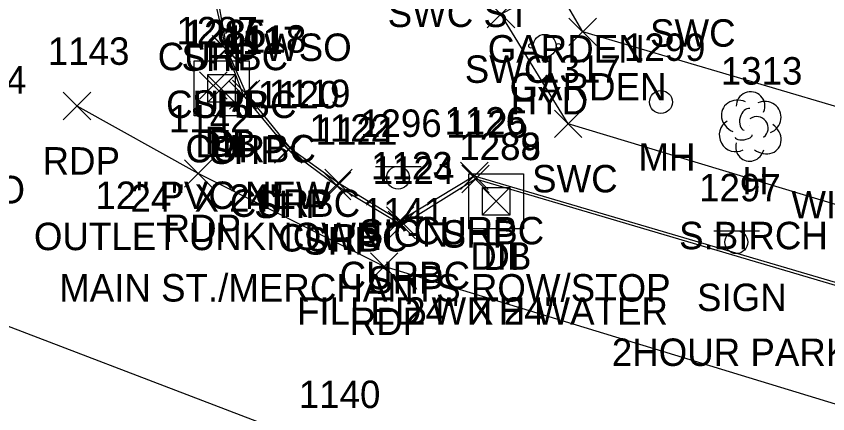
# Model space of a CAD drawing. Extents: x 1462668 to 1465147, y 550359 to 557351.
# Drawn here: x 1464628.9 to 1464688, y 552470.8 to 552499.8 of the extents above; entities that cross this region are included whole.
import ezdxf

# ---------------------------------------------------------------- set-up
doc = ezdxf.new("R2010")
doc.units = 0
for name, color, linetype in [('D_A', 7, 'Continuous'), ('D_C', 7, 'Continuous'), ('D_I', 7, 'Continuous'), ('D_TIC', 7, 'Continuous'), ('DS', 7, 'Continuous'), ('L_A', 7, 'Continuous'), ('L_C', 7, 'Continuous'), ('L_I', 7, 'Continuous'), ('L_TIC', 7, 'Continuous'), ('LAPB', 7, 'Continuous'), ('LTD', 7, 'Continuous'), ('P_A', 7, 'Continuous'), ('P_I', 7, 'Continuous'), ('P_TIC', 7, 'Continuous'), ('PET', 7, 'Continuous'), ('PRC', 7, 'Continuous'), ('PSP', 7, 'Continuous'), ('R_A', 7, 'Continuous'), ('R_I', 7, 'Continuous'), ('R_TIC', 7, 'Continuous'), ('RC', 7, 'Continuous'), ('RSW', 7, 'Continuous'), ('S_A', 7, 'Continuous'), ('S_C', 7, 'Continuous'), ('S_I', 7, 'Continuous'), ('SSGN', 7, 'Continuous'), ('U_A', 7, 'Continuous'), ('U_I', 7, 'Continuous'), ('UUMH', 7, 'Continuous'), ('UWFH', 7, 'Continuous')]:
    doc.layers.add(name, color=color, linetype=linetype)

msp = doc.modelspace()

# ---------------------------------------------------------------- linework, layer by layer
at = {"layer": 'D_TIC'}
for points in [[(1464642.223, 552493.767), (1464644.223, 552495.767)], [(1464644.223, 552493.767), (1464642.223, 552495.767)], [(1464642.802, 552493.522), (1464644.802, 552495.522)], [(1464644.802, 552493.522), (1464642.802, 552495.522)], [(1464662.853, 552485.336), (1464664.853, 552487.336)], [(1464664.853, 552485.336), (1464662.853, 552487.336)]]:
    msp.add_lwpolyline(points, dxfattribs=at)
at = {"layer": 'DS'}
for p, q in [((1464641.825, 552496.561), (1464645.825, 552496.561)), ((1464641.825, 552492.561), (1464641.825, 552496.561)), ((1464645.825, 552496.561), (1464645.825, 552492.561)), ((1464642.825, 552493.561), (1464642.825, 552495.561)), ((1464642.825, 552495.561), (1464644.825, 552495.561)), ((1464644.825, 552495.561), (1464644.825, 552493.561)), ((1464643.83, 552494.563), (1464643.83, 552494.563)), ((1464643.83, 552494.563), (1464643.83, 552494.563)), ((1464644.825, 552493.561), (1464642.825, 552493.561)), ((1464645.825, 552492.561), (1464641.825, 552492.561)), ((1464661.847, 552488.325), (1464665.847, 552488.325)), ((1464661.847, 552484.325), (1464661.847, 552488.325)), ((1464665.847, 552488.325), (1464665.847, 552484.325)), ((1464662.847, 552485.325), (1464662.847, 552487.325)), ((1464662.847, 552487.325), (1464664.847, 552487.325)), ((1464664.847, 552487.325), (1464664.847, 552485.325)), ((1464663.852, 552486.326), (1464663.852, 552486.326)), ((1464663.852, 552486.326), (1464663.852, 552486.326)), ((1464664.847, 552485.325), (1464662.847, 552485.325)), ((1464665.847, 552484.325), (1464661.847, 552484.325))]:
    msp.add_line(p, q, dxfattribs=at)
at = {"layer": 'L_TIC'}
for points in [[(1464669.152, 552497.676), (1464671.152, 552499.676)], [(1464671.152, 552497.676), (1464669.152, 552499.676)]]:
    msp.add_lwpolyline(points, dxfattribs=at)
at = {"layer": 'LAPB'}
msp.add_lwpolyline([(1464718.311, 552483.565), (1464695.5, 552491.204), (1464670.152, 552498.676), (1464668.56, 552501.44)], dxfattribs=at)
at = {"layer": 'LTD'}
msp.add_line((1464682.347, 552491.834), (1464682.347, 552491.834), dxfattribs=at)
msp.add_line((1464682.347, 552491.834), (1464682.347, 552491.834), dxfattribs=at)
msp.add_arc((1464682.393, 552493.268), 1.047, 335.52715, 180.95627, dxfattribs=at)
for centre, major_axis, ratio, start_param, end_param in [((1464681.555, 552492.501), (1.21, -0.512), 0.895232, 1.570796, 4.712389), ((1464683.388, 552492.417), (-1.141, -0.483), 0.949671, 1.570796, 4.712389), ((1464682.138, 552492.292), (-0.208, -0.792), 0.645439, 3.141593, 6.283185), ((1464682.847, 552491.667), (-0.5, 0.667), 0.989748, 3.141593, 6.283185), ((1464681.264, 552491.125), (0.584, -1.042), 0.959034, 3.141593, 6.283185), ((1464683.347, 552491.001), (-1.09, 0.792), 0.841452, 1.570796, 4.712389), ((1464681.889, 552491.084), (-0.625, -0.083), 0.423636, 0, 3.141593), ((1464682.347, 552490.334), (0.265, 1.061), 0.942809, 1.570796, 4.712389)]:
    msp.add_ellipse(centre, major_axis=major_axis, ratio=ratio, start_param=start_param, end_param=end_param, dxfattribs=at)
at = {"layer": 'P_TIC'}
for points in [[(1464643.133, 552496.411), (1464645.133, 552498.411)], [(1464645.133, 552496.411), (1464643.133, 552498.411)], [(1464644.397, 552493.053), (1464646.397, 552495.053)], [(1464646.397, 552493.053), (1464644.397, 552495.053)], [(1464632.286, 552492.273), (1464634.286, 552494.273)], [(1464634.286, 552492.273), (1464632.286, 552494.273)], [(1464647.672, 552489.102), (1464649.672, 552491.102)], [(1464649.672, 552489.102), (1464647.672, 552491.102)], [(1464641.114, 552487.353), (1464643.114, 552489.353)], [(1464643.114, 552487.353), (1464641.114, 552489.353)], [(1464651.246, 552486.443), (1464653.246, 552488.443)], [(1464653.246, 552486.443), (1464651.246, 552488.443)], [(1464661.34, 552486.953), (1464663.34, 552488.953)], [(1464663.34, 552486.953), (1464661.34, 552488.953)], [(1464655.969, 552483.6), (1464657.969, 552485.6)], [(1464657.969, 552483.6), (1464655.969, 552485.6)], [(1464654.677, 552480.574), (1464656.677, 552482.574)], [(1464656.677, 552480.574), (1464654.677, 552482.574)]]:
    msp.add_lwpolyline(points, dxfattribs=at)
at = {"layer": 'PET'}
msp.add_lwpolyline([(1464759.12, 552450.503), (1464738.815, 552456.804), (1464699.17, 552468.321), (1464655.677, 552481.574), (1464642.114, 552488.353), (1464633.286, 552493.273)], dxfattribs=at)
at = {"layer": 'PRC'}
msp.add_lwpolyline([(1464765.595, 552433.51), (1464734.737, 552442.747), (1464692.599, 552455.37), (1464651.668, 552468.26), (1464619.249, 552480.644)], dxfattribs=at)
at = {"layer": 'PSP'}
msp.add_lwpolyline([(1464650.522, 552512.551), (1464643.648, 552509.949), (1464643.288, 552506.811), (1464643.368, 552500.834), (1464644.133, 552497.411), (1464645.397, 552494.053), (1464648.672, 552490.102), (1464652.246, 552487.443), (1464656.969, 552484.6), (1464662.34, 552487.953), (1464696.464, 552477.877), (1464733.473, 552466.932), (1464744.351, 552464.746), (1464754.99, 552461.434)], dxfattribs=at)
at = {"layer": 'R_TIC'}
for points in [[(1464663.195, 552498.959), (1464665.195, 552500.959)], [(1464665.195, 552498.959), (1464663.195, 552500.959)], [(1464643.198, 552496.394), (1464645.198, 552498.394)], [(1464645.198, 552496.394), (1464643.198, 552498.394)], [(1464644.612, 552493.161), (1464646.612, 552495.161)], [(1464646.612, 552493.161), (1464644.612, 552495.161)], [(1464668.102, 552490.976), (1464670.102, 552492.976)], [(1464670.102, 552490.976), (1464668.102, 552492.976)], [(1464647.838, 552489.193), (1464649.838, 552491.193)], [(1464649.838, 552489.193), (1464647.838, 552491.193)], [(1464661.253, 552487.189), (1464663.253, 552489.189)], [(1464663.253, 552487.189), (1464661.253, 552489.189)], [(1464651.357, 552486.667), (1464653.357, 552488.667)], [(1464653.357, 552486.667), (1464651.357, 552488.667)], [(1464655.847, 552483.922), (1464657.847, 552485.922)], [(1464657.847, 552483.922), (1464655.847, 552485.922)]]:
    msp.add_lwpolyline(points, dxfattribs=at)
at = {"layer": 'RC'}
msp.add_lwpolyline([(1464650.664, 552512.422), (1464643.873, 552509.82), (1464643.404, 552506.783), (1464643.586, 552500.881), (1464644.198, 552497.394), (1464645.612, 552494.161), (1464648.838, 552490.193), (1464652.357, 552487.667), (1464656.847, 552484.922), (1464662.253, 552488.189), (1464696.305, 552478.146), (1464733.624, 552467.159), (1464744.218, 552465.259), (1464754.798, 552461.811)], dxfattribs=at)
at = {"layer": 'RSW'}
msp.add_lwpolyline([(1464728.045, 552474.346), (1464722.059, 552476.092), (1464695.994, 552483.871), (1464669.102, 552491.976), (1464664.195, 552499.959), (1464675.769, 552506.179), (1464677.7, 552502.593), (1464684.928, 552506.628), (1464682.577, 552509.889), (1464689.047, 552513.023), (1464689.809, 552511.219), (1464698.36, 552507.497), (1464707.199, 552511.162)], dxfattribs=at)
at = {"layer": 'SSGN'}
for p, q in [((1464655.044, 552488.875), (1464658.377, 552488.875)), ((1464656.691, 552488.042), (1464656.691, 552488.042)), ((1464679.703, 552484.181), (1464683.037, 552484.181)), ((1464681.35, 552483.348), (1464681.35, 552483.348))]:
    msp.add_line(p, q, dxfattribs=at)
for centre in [(1464656.691, 552488.042), (1464681.35, 552483.348)]:
    msp.add_circle(centre, 0.833, dxfattribs=at)
at = {"layer": 'UUMH'}
for p, q in [((1464675.856, 552493.561), (1464675.856, 552493.561)), ((1464676.69, 552493.561), (1464676.69, 552493.561))]:
    msp.add_line(p, q, dxfattribs=at)
msp.add_circle((1464675.856, 552493.561), 0.833, dxfattribs=at)
at = {"layer": 'UWFH'}
msp.add_line((1464667.386, 552497.662), (1464667.386, 552497.662), dxfattribs=at)
for centre, radius in [((1464667.386, 552497.662), 0.833), ((1464666.386, 552497.662), 0.167), ((1464668.386, 552497.662), 0.167), ((1464667.386, 552496.662), 0.167)]:
    msp.add_circle(centre, radius, dxfattribs=at)

# ---------------------------------------------------------------- texts
at = {"layer": 'D_A'}
for s, p in [('DIB', (1464641.904, 552489.522)), ('P', (1464642.601, 552489.767)), ('DI', (1464642.885, 552489.563)), ('DIB', (1464661.955, 552481.336)), ('DI', (1464662.908, 552481.326))]:
    msp.add_text(s, height=2, dxfattribs=at).set_placement(p)
at = {"layer": 'D_C'}
for s, p in [('12" PVC NEW', (1464634.625, 552485.767)), ('24" X 24"', (1464637.184, 552485.563)), ('OUTLET UNKNOWN', (1464630.144, 552482.767)), ('FILLED WITH WATER', (1464649.326, 552477.336)), ('24" X 24"', (1464657.207, 552477.326))]:
    msp.add_text(s, height=2, dxfattribs=at).set_placement(p)
at = {"layer": 'D_I'}
for s, p in [('1287', (1464640.53, 552497.767)), ('1286', (1464641.054, 552497.522)), ('1285', (1464641.137, 552497.563)), ('1289', (1464661.152, 552489.336)), ('1288', (1464661.159, 552489.326))]:
    msp.add_text(s, height=2, dxfattribs=at).set_placement(p)
at = {"layer": 'L_A'}
for s, p in [('GARDEN', (1464663.229, 552496.44)), ('GARDEN', (1464664.821, 552493.676)), ('H', (1464681.78, 552486.834))]:
    msp.add_text(s, height=2, dxfattribs=at).set_placement(p)
at = {"layer": 'L_C'}
for s, p in [('WITH PARK BENCH', (1464685.369, 552485.083)), ('S.BIRCH', (1464677.181, 552482.834))]:
    msp.add_text(s, height=2, dxfattribs=at).set_placement(p)
at = {"layer": 'L_I'}
msp.add_text('1313', height=2, dxfattribs=at).set_placement((1464680.221, 552494.834))
at = {"layer": 'P_A'}
for s, p in [('SHP', (1464640.904, 552495.834)), ('SHP', (1464641.669, 552492.411)), ('SHP', (1464642.933, 552489.053)), ('RDP', (1464630.774, 552488.273)), ('SHP', (1464646.208, 552485.102)), ('RDP', (1464639.602, 552483.353)), ('SHP', (1464659.876, 552482.953)), ('SHP', (1464649.782, 552482.443)), ('SHP', (1464654.504, 552479.6)), ('RDP', (1464653.165, 552476.574))]:
    msp.add_text(s, height=2, dxfattribs=at).set_placement(p)
at = {"layer": 'P_I'}
for s, p in [('1117', (1464643.838, 552497.053)), ('1143', (1464631.16, 552496.273)), ('1120', (1464646.46, 552493.102)), ('1142', (1464639.988, 552491.353)), ('1125', (1464660.214, 552490.953)), ('1121', (1464650.687, 552490.443)), ('1124', (1464654.843, 552487.6)), ('1141', (1464654.118, 552484.574)), ('1140', (1464649.455, 552471.26))]:
    msp.add_text(s, height=2, dxfattribs=at).set_placement(p)
at = {"layer": 'R_A'}
for s, p in [('SWC ST', (1464655.934, 552499.028)), ('SWC', (1464675.063, 552497.593)), ('CURBC', (1464639.168, 552495.881)), ('SWC', (1464661.557, 552494.959)), ('CURBC', (1464639.781, 552492.394)), ('CURBC', (1464641.194, 552489.161)), ('SWC', (1464666.464, 552486.976)), ('CURBC', (1464644.421, 552485.193)), ('CURBC', (1464657.836, 552483.189)), ('CURBC', (1464647.94, 552482.667)), ('CURBC', (1464652.43, 552479.922))]:
    msp.add_text(s, height=2, dxfattribs=at).set_placement(p)
at = {"layer": 'R_I'}
for s, p in [('1118', (1464644.053, 552497.161)), ('1317', (1464666.976, 552494.976)), ('1119', (1464647.271, 552493.193)), ('1126', (1464660.072, 552491.189)), ('1122', (1464650.231, 552490.667)), ('1123', (1464654.722, 552487.922))]:
    msp.add_text(s, height=2, dxfattribs=at).set_placement(p)
at = {"layer": 'S_A'}
for p in [(1464653.829, 552483.021), (1464678.488, 552478.327)]:
    msp.add_text('SIGN', height=2, dxfattribs=at).set_placement(p)
at = {"layer": 'S_C'}
for s, p in [('MAIN ST./MERCHANTS ROW/STOP', (1464631.986, 552479.021)), ('2HOUR PARK', (1464672.276, 552474.327))]:
    msp.add_text(s, height=2, dxfattribs=at).set_placement(p)
at = {"layer": 'S_I'}
for s, p in [('1296', (1464653.923, 552491.021)), ('1297', (1464678.638, 552486.327))]:
    msp.add_text(s, height=2, dxfattribs=at).set_placement(p)
at = {"layer": 'U_A'}
for s, p in [('WSO', (1464646.924, 552496.556)), ('HYD', (1464664.906, 552492.662)), ('MH', (1464674.219, 552488.561)), ('WSO', (1464623.106, 552486.182))]:
    msp.add_text(s, height=2, dxfattribs=at).set_placement(p)
at = {"layer": 'U_I'}
for s, p in [('1299', (1464673.156, 552496.561)), ('1144', (1464623.649, 552494.182))]:
    msp.add_text(s, height=2, dxfattribs=at).set_placement(p)

doc.saveas('drawing.dxf')
